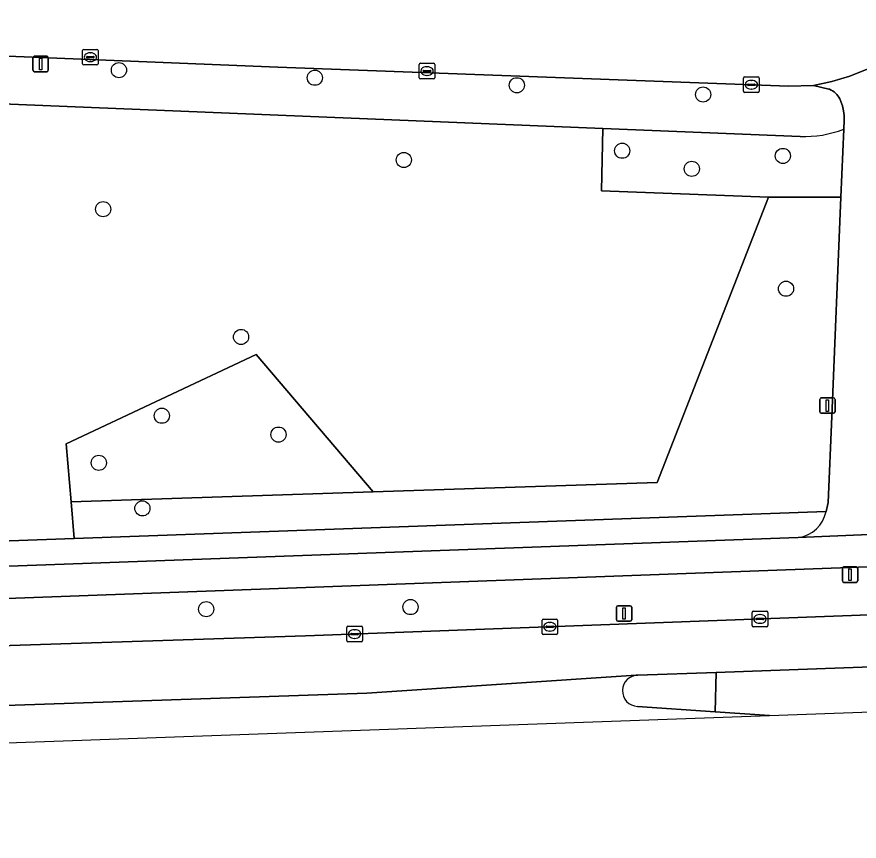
# Model space of a CAD drawing. Extents: x 161354 to 162026, y 386504 to 387460.
# Drawn here: x 161732.9 to 161787.3, y 386510.8 to 386564 of the extents above; entities that cross this region are included whole.
import ezdxf

# ---------------------------------------------------------------- set-up
doc = ezdxf.new("R2010")
doc.units = 0
for name, color, linetype in [('IMGEO_Berm_groen', 7, 'Continuous'), ('IMGEO_Boom', 7, 'Continuous'), ('IMGEO_Fietspad_gesloten', 7, 'Continuous'), ('IMGEO_Groenvoorziening', 7, 'Continuous'), ('IMGEO_Kolk', 7, 'Continuous'), ('IMGEO_Lichtmast', 7, 'Continuous'), ('IMGEO_Rijbaan_lokaal_open', 7, 'Continuous'), ('IMGEO_Rijbaan_regionaal_gesloten', 7, 'Continuous'), ('IMGEO_Verkeersbordpaal', 7, 'Continuous'), ('IMGEO_Verkeerseiland_gesloten', 7, 'Continuous'), ('IMGEO_Voetpad_open', 7, 'Continuous')]:
    doc.layers.add(name, color=color, linetype=linetype)

msp = doc.modelspace()

# ---------------------------------------------------------------- linework, layer by layer
at = {"layer": 'IMGEO_Berm_groen'}
for points in [[(161868.472, 386531.43), (161865.604, 386531.358), (161715.274, 386525.84), (161684.701, 386524.715), (161661.321, 386523.966), (161655.01, 386523.92)], [(161637.366, 386520.222), (161641.598, 386520.215), (161652.661, 386520.753), (161715.366, 386522.872), (161751.55, 386524.046), (161864.166, 386528.235)], [(161851.061, 386524.358), (161778.045, 386521.673), (161777.972, 386519.146), (161781.499, 386518.91), (161805.354, 386519.765), (161854.55, 386521.528), (161869.118, 386521.664)]]:
    msp.add_lwpolyline(points, dxfattribs=at)
at = {"layer": 'IMGEO_Boom'}
for centre in [(161739.503, 386560.556), (161752.15, 386560.063), (161765.186, 386559.578), (161777.203, 386558.98), (161771.983, 386555.354), (161782.354, 386555.018), (161757.892, 386554.756), (161776.474, 386554.185), (161738.485, 386551.579), (161782.556, 386546.446), (161747.387, 386543.335), (161742.274, 386538.251), (161749.8, 386537.033), (161738.205, 386535.21), (161741.019, 386532.272), (161745.136, 386525.764), (161758.319, 386525.903)]:
    msp.add_circle(centre, 0.489, dxfattribs=at)
at = {"layer": 'IMGEO_Fietspad_gesloten'}
msp.add_lwpolyline([(161869.092, 386533.612), (161868.285, 386533.475), (161865.068, 386533.399), (161789.978, 386530.672), (161783.347, 386530.395), (161715.21, 386527.91), (161661.25, 386525.942), (161655.098, 386525.927), (161655.01, 386523.92), (161661.321, 386523.966), (161684.701, 386524.715), (161715.274, 386525.84), (161865.604, 386531.358), (161868.472, 386531.43)], dxfattribs=at)
at = {"layer": 'IMGEO_Groenvoorziening'}
for points in [[(161748.361, 386542.205), (161755.911, 386533.339), (161774.25, 386533.949), (161781.417, 386552.367), (161770.653, 386552.767), (161770.733, 386556.787), (161679.06, 386560.549), (161674.473, 386537.581), (161697.749, 386532.631), (161697.908, 386528.919), (161715.16, 386529.543), (161726.661, 386529.959), (161726.528, 386531.441), (161729.921, 386531.658), (161730.038, 386530.081), (161736.622, 386530.319), (161736.421, 386532.691), (161736.103, 386536.448)], [(161786.101, 386552.367), (161781.417, 386552.367), (161774.25, 386533.949), (161755.911, 386533.339), (161736.421, 386532.691), (161736.622, 386530.319), (161785.139, 386532.074), (161785.279, 386532.655), (161785.502, 386538.212)], [(161755.911, 386533.339), (161748.361, 386542.205), (161736.103, 386536.448), (161736.421, 386532.691)]]:
    msp.add_lwpolyline(points, close=True, dxfattribs=at)
msp.add_lwpolyline([(161783.464, 386556.276), (161770.733, 386556.787), (161770.653, 386552.767), (161781.417, 386552.367), (161786.101, 386552.367), (161786.286, 386556.747)], dxfattribs=at)
msp.add_arc((161783.75, 386563.251), 6.981, 267.6505, 291.3005, dxfattribs=at)
at = {"layer": 'IMGEO_Kolk'}
for p, q in [((161737.234, 386561.892), (161738.086, 386561.892)), ((161737.159, 386560.966), (161737.159, 386561.818)), ((161737.418, 386561.386), (161737.418, 386561.398)), ((161737.856, 386561.349), (161737.458, 386561.349)), ((161737.461, 386561.435), (161737.859, 386561.435)), ((161737.647, 386561.672), (161737.672, 386561.672)), ((161737.902, 386561.398), (161737.902, 386561.386)), ((161738.16, 386561.818), (161738.16, 386560.966)), ((161738.086, 386560.892), (161737.234, 386560.892)), ((161737.67, 386561.112), (161737.645, 386561.112)), ((161758.886, 386560.068), (161758.886, 386560.92)), ((161758.961, 386560.994), (161759.813, 386560.994)), ((161759.887, 386560.92), (161759.887, 386560.068)), ((161759.145, 386560.488), (161759.145, 386560.5)), ((161759.583, 386560.451), (161759.185, 386560.451)), ((161759.188, 386560.537), (161759.586, 386560.537)), ((161759.374, 386560.774), (161759.399, 386560.774)), ((161759.629, 386560.5), (161759.629, 386560.488)), ((161759.813, 386559.994), (161758.961, 386559.994)), ((161759.397, 386560.214), (161759.372, 386560.214)), ((161779.817, 386559.187), (161779.817, 386560.039)), ((161779.892, 386560.113), (161780.744, 386560.113)), ((161780.305, 386559.893), (161780.33, 386559.893)), ((161780.818, 386560.039), (161780.818, 386559.187)), ((161780.076, 386559.607), (161780.076, 386559.619)), ((161780.514, 386559.57), (161780.116, 386559.57)), ((161780.119, 386559.656), (161780.517, 386559.656)), ((161780.328, 386559.333), (161780.303, 386559.333)), ((161780.56, 386559.619), (161780.56, 386559.607)), ((161780.744, 386559.113), (161779.892, 386559.113)), ((161780.371, 386524.709), (161780.371, 386525.561)), ((161780.446, 386525.635), (161781.298, 386525.635)), ((161781.372, 386525.561), (161781.372, 386524.709)), ((161766.813, 386524.204), (161766.813, 386525.056)), ((161766.888, 386525.13), (161767.74, 386525.13)), ((161767.814, 386525.056), (161767.814, 386524.204)), ((161780.63, 386525.129), (161780.63, 386525.141)), ((161781.068, 386525.092), (161780.67, 386525.092)), ((161780.673, 386525.178), (161781.071, 386525.178)), ((161780.859, 386525.415), (161780.884, 386525.415)), ((161781.114, 386525.141), (161781.114, 386525.129)), ((161754.212, 386523.738), (161754.212, 386524.59)), ((161754.287, 386524.664), (161755.139, 386524.664)), ((161754.7, 386524.444), (161754.725, 386524.444)), ((161755.213, 386524.59), (161755.213, 386523.738)), ((161767.072, 386524.624), (161767.072, 386524.636)), ((161767.51, 386524.587), (161767.112, 386524.587)), ((161767.115, 386524.673), (161767.513, 386524.673)), ((161767.301, 386524.91), (161767.326, 386524.91)), ((161767.556, 386524.636), (161767.556, 386524.624)), ((161781.298, 386524.635), (161780.446, 386524.635)), ((161780.882, 386524.855), (161780.857, 386524.855)), ((161754.471, 386524.158), (161754.471, 386524.17)), ((161754.909, 386524.121), (161754.511, 386524.121)), ((161754.514, 386524.207), (161754.912, 386524.207)), ((161754.723, 386523.884), (161754.698, 386523.884)), ((161754.955, 386524.17), (161754.955, 386524.158)), ((161767.74, 386524.13), (161766.888, 386524.13)), ((161767.324, 386524.35), (161767.299, 386524.35)), ((161755.139, 386523.664), (161754.287, 386523.664))]:
    msp.add_line(p, q, dxfattribs=at)
for points in [[(161737.234, 386561.892), (161738.086, 386561.892)], [(161737.159, 386560.966), (161737.159, 386561.818)], [(161738.16, 386561.818), (161738.16, 386560.966)], [(161738.086, 386560.892), (161737.234, 386560.892)], [(161758.886, 386560.068), (161758.886, 386560.92)], [(161758.961, 386560.994), (161759.813, 386560.994)], [(161759.887, 386560.92), (161759.887, 386560.068)], [(161759.813, 386559.994), (161758.961, 386559.994)], [(161779.817, 386559.187), (161779.817, 386560.039)], [(161779.892, 386560.113), (161780.744, 386560.113)], [(161780.818, 386560.039), (161780.818, 386559.187)], [(161780.744, 386559.113), (161779.892, 386559.113)], [(161780.371, 386524.709), (161780.371, 386525.561)], [(161780.446, 386525.635), (161781.298, 386525.635)], [(161781.372, 386525.561), (161781.372, 386524.709)], [(161766.813, 386524.204), (161766.813, 386525.056)], [(161766.888, 386525.13), (161767.74, 386525.13)], [(161767.814, 386525.056), (161767.814, 386524.204)], [(161754.212, 386523.738), (161754.212, 386524.59)], [(161754.287, 386524.664), (161755.139, 386524.664)], [(161755.213, 386524.59), (161755.213, 386523.738)], [(161781.298, 386524.635), (161780.446, 386524.635)], [(161767.74, 386524.13), (161766.888, 386524.13)], [(161755.139, 386523.664), (161754.287, 386523.664)]]:
    msp.add_lwpolyline(points, dxfattribs=at)
for centre, radius, start, end in [((161737.236, 386561.816), 0.0765, 91.552, 178.448), ((161737.236, 386561.816), 0.0765, 91.552, 178.448), ((161738.084, 386561.816), 0.0765, 1.552, 88.448), ((161738.084, 386561.816), 0.0765, 1.552, 88.448), ((161737.458, 386561.395), 0.0403, 85.8775, 175.7526), ((161737.455, 386561.385), 0.0366, 178.938, 274.7102), ((161737.859, 386561.392), 0.043, 264.8664, 352.4533), ((161737.863, 386561.397), 0.0386, 1.7309, 96.639), ((161737.236, 386560.968), 0.0765, 181.552, 268.448), ((161737.236, 386560.968), 0.0765, 181.552, 268.448), ((161738.084, 386560.968), 0.0765, 271.552, 358.448), ((161738.084, 386560.968), 0.0765, 271.552, 358.448), ((161758.963, 386560.918), 0.0765, 91.552, 178.448), ((161758.963, 386560.918), 0.0765, 91.552, 178.448), ((161759.811, 386560.918), 0.0765, 1.552, 88.448), ((161759.811, 386560.918), 0.0765, 1.552, 88.448), ((161759.185, 386560.497), 0.0403, 85.8775, 175.7526), ((161759.182, 386560.487), 0.0366, 178.938, 274.7102), ((161759.586, 386560.494), 0.043, 264.8664, 352.4533), ((161759.59, 386560.499), 0.0386, 1.7309, 96.639), ((161758.963, 386560.07), 0.0765, 181.552, 268.448), ((161758.963, 386560.07), 0.0765, 181.552, 268.448), ((161759.811, 386560.07), 0.0765, 271.552, 358.448), ((161759.811, 386560.07), 0.0765, 271.552, 358.448), ((161779.894, 386560.037), 0.0765, 91.552, 178.448), ((161779.894, 386560.037), 0.0765, 91.552, 178.448), ((161780.742, 386560.037), 0.0765, 1.552, 88.448), ((161780.742, 386560.037), 0.0765, 1.552, 88.448), ((161779.894, 386559.189), 0.0765, 181.552, 268.448), ((161779.894, 386559.189), 0.0765, 181.552, 268.448), ((161780.116, 386559.616), 0.0403, 85.8775, 175.7526), ((161780.113, 386559.606), 0.0366, 178.938, 274.7102), ((161780.517, 386559.613), 0.043, 264.8664, 352.4533), ((161780.521, 386559.618), 0.0386, 1.7309, 96.639), ((161780.742, 386559.189), 0.0765, 271.552, 358.448), ((161780.742, 386559.189), 0.0765, 271.552, 358.448), ((161780.448, 386525.559), 0.0765, 91.552, 178.448), ((161780.448, 386525.559), 0.0765, 91.552, 178.448), ((161781.296, 386525.559), 0.0765, 1.552, 88.448), ((161781.296, 386525.559), 0.0765, 1.552, 88.448), ((161766.89, 386525.054), 0.0765, 91.552, 178.448), ((161766.89, 386525.054), 0.0765, 91.552, 178.448), ((161767.738, 386525.054), 0.0765, 1.552, 88.448), ((161767.738, 386525.054), 0.0765, 1.552, 88.448), ((161780.67, 386525.138), 0.0403, 85.8775, 175.7526), ((161780.667, 386525.128), 0.0366, 178.938, 274.7102), ((161781.071, 386525.135), 0.043, 264.8664, 352.4533), ((161781.075, 386525.14), 0.0386, 1.7309, 96.639), ((161754.289, 386524.588), 0.0765, 91.552, 178.448), ((161754.289, 386524.588), 0.0765, 91.552, 178.448), ((161755.137, 386524.588), 0.0765, 1.552, 88.448), ((161755.137, 386524.588), 0.0765, 1.552, 88.448), ((161767.112, 386524.633), 0.0403, 85.8775, 175.7526), ((161767.109, 386524.623), 0.0366, 178.938, 274.7102), ((161767.513, 386524.63), 0.043, 264.8664, 352.4533), ((161767.517, 386524.635), 0.0386, 1.7309, 96.639), ((161780.448, 386524.711), 0.0765, 181.552, 268.448), ((161780.448, 386524.711), 0.0765, 181.552, 268.448), ((161781.296, 386524.711), 0.0765, 271.552, 358.448), ((161781.296, 386524.711), 0.0765, 271.552, 358.448), ((161754.511, 386524.167), 0.0403, 85.8775, 175.7526), ((161754.508, 386524.157), 0.0366, 178.938, 274.7102), ((161754.912, 386524.164), 0.043, 264.8664, 352.4533), ((161754.916, 386524.169), 0.0386, 1.7309, 96.639), ((161766.89, 386524.206), 0.0765, 181.552, 268.448), ((161766.89, 386524.206), 0.0765, 181.552, 268.448), ((161767.738, 386524.206), 0.0765, 271.552, 358.448), ((161767.738, 386524.206), 0.0765, 271.552, 358.448), ((161754.289, 386523.74), 0.0765, 181.552, 268.448), ((161754.289, 386523.74), 0.0765, 181.552, 268.448), ((161755.137, 386523.74), 0.0765, 271.552, 358.448), ((161755.137, 386523.74), 0.0765, 271.552, 358.448)]:
    msp.add_arc(centre, radius, start, end, dxfattribs=at)
for centre, major_axis, ratio, start_param, end_param in [((161737.646, 386561.392), (-0.387, 0.002), 0.722429, 4.712389, 7.853982), ((161737.671, 386561.392), (-0.39, 0.002), 0.717154, 1.570796, 4.712389), ((161759.373, 386560.494), (-0.387, 0.002), 0.722429, 4.712389, 7.853982), ((161759.398, 386560.494), (-0.39, 0.002), 0.717154, 1.570796, 4.712389), ((161780.304, 386559.613), (-0.387, 0.002), 0.722429, 4.712389, 7.853982), ((161780.329, 386559.613), (-0.39, 0.002), 0.717154, 1.570796, 4.712389), ((161780.858, 386525.135), (-0.387, 0.002), 0.722429, 4.712389, 7.853982), ((161780.883, 386525.135), (-0.39, 0.002), 0.717154, 1.570796, 4.712389), ((161754.699, 386524.164), (-0.387, 0.002), 0.722429, 4.712389, 7.853982), ((161754.724, 386524.164), (-0.39, 0.002), 0.717154, 1.570796, 4.712389), ((161767.3, 386524.63), (-0.387, 0.002), 0.722429, 4.712389, 7.853982), ((161767.325, 386524.63), (-0.39, 0.002), 0.717154, 1.570796, 4.712389)]:
    msp.add_ellipse(centre, major_axis=major_axis, ratio=ratio, start_param=start_param, end_param=end_param, dxfattribs=at)
at = {"layer": 'IMGEO_Lichtmast'}
for p, q in [((161733.953, 386560.553), (161733.953, 386561.353)), ((161733.953, 386561.353), (161733.953, 386560.553)), ((161734.053, 386561.453), (161734.843, 386561.453)), ((161734.843, 386561.453), (161734.053, 386561.453)), ((161734.943, 386561.353), (161734.943, 386560.553)), ((161734.943, 386560.553), (161734.943, 386561.353)), ((161734.843, 386560.453), (161734.053, 386560.453)), ((161734.053, 386560.453), (161734.843, 386560.453)), ((161784.731, 386538.506), (161784.731, 386539.306)), ((161784.731, 386539.306), (161784.731, 386538.506)), ((161784.831, 386539.406), (161785.621, 386539.406)), ((161785.621, 386539.406), (161784.831, 386539.406)), ((161785.721, 386539.306), (161785.721, 386538.506)), ((161785.721, 386538.506), (161785.721, 386539.306)), ((161785.621, 386538.406), (161784.831, 386538.406)), ((161784.831, 386538.406), (161785.621, 386538.406))]:
    msp.add_line(p, q, dxfattribs=at)
for points in [[(161734.373, 386561.328), (161734.523, 386561.328), (161734.523, 386560.578), (161734.373, 386560.578), (161734.373, 386561.328)], [(161785.151, 386539.281), (161785.301, 386539.281), (161785.301, 386538.531), (161785.151, 386538.531), (161785.151, 386539.281)]]:
    msp.add_lwpolyline(points, dxfattribs=at)
for centre, start, end in [((161734.053, 386561.353), 90, 180), ((161734.053, 386561.353), 90, 180), ((161734.843, 386561.353), 0, 90), ((161734.843, 386561.353), 360, 90), ((161734.053, 386560.553), 180, 270), ((161734.053, 386560.553), 180, 270), ((161734.843, 386560.553), 270, 0), ((161734.843, 386560.553), 270, 0), ((161784.831, 386539.306), 90, 180), ((161784.831, 386539.306), 90, 180), ((161785.621, 386539.306), 0, 90), ((161785.621, 386539.306), 360, 90), ((161784.831, 386538.506), 180, 270), ((161784.831, 386538.506), 180, 270), ((161785.621, 386538.506), 270, 0), ((161785.621, 386538.506), 270, 0)]:
    msp.add_arc(centre, 0.1, start, end, dxfattribs=at)
at = {"layer": 'IMGEO_Rijbaan_lokaal_open'}
msp.add_lwpolyline([(161669.958, 386563.994), (161749.766, 386560.739), (161782.705, 386559.514), (161784.324, 386559.563), (161785.513, 386559.811), (161786.674, 386560.164), (161787.8, 386560.619), (161788.881, 386561.173), (161789.907, 386561.821), (161790.022, 386561.902)], dxfattribs=at)
at = {"layer": 'IMGEO_Rijbaan_regionaal_gesloten'}
for points in [[(161862.01, 386524.361), (161868.643, 386524.056), (161868.667, 386528.437), (161864.166, 386528.235), (161751.55, 386524.046), (161715.366, 386522.872), (161652.661, 386520.753), (161641.598, 386520.215), (161637.366, 386520.222)], [(161772.996, 386521.511), (161778.045, 386521.673), (161851.061, 386524.358)], [(161772.996, 386521.511), (161772.876, 386521.518), (161755.498, 386520.356), (161637.588, 386516.334), (161618.87, 386515.699), (161618.85, 386515.7), (161613.576, 386515.516), (161609.616, 386515.365), (161604.213, 386515.175)], [(161618.85, 386515.7), (161618.87, 386515.699), (161637.588, 386516.334), (161755.498, 386520.356), (161772.876, 386521.518), (161772.996, 386521.511)], [(161555.079, 386510.796), (161558.33, 386510.912), (161781.499, 386518.91), (161777.972, 386519.146), (161772.972, 386519.496)]]:
    msp.add_lwpolyline(points, dxfattribs=at)
for centre, start, end in [((161773.008, 386520.503), 90.6578, 178.0037), ((161773.007, 386520.503), 178.0187, 268.0001)]:
    msp.add_arc(centre, 1.008, start, end, dxfattribs=at)
at = {"layer": 'IMGEO_Verkeersbordpaal'}
for p, q in [((161786.192, 386527.592), (161786.192, 386528.392)), ((161786.192, 386528.392), (161786.192, 386527.592)), ((161786.292, 386528.492), (161787.082, 386528.492)), ((161787.082, 386528.492), (161786.292, 386528.492)), ((161787.182, 386528.392), (161787.182, 386527.592)), ((161787.182, 386527.592), (161787.182, 386528.392)), ((161787.082, 386527.492), (161786.292, 386527.492)), ((161786.292, 386527.492), (161787.082, 386527.492)), ((161771.61, 386525.087), (161771.61, 386525.887)), ((161771.61, 386525.887), (161771.61, 386525.087)), ((161771.71, 386525.987), (161772.5, 386525.987)), ((161772.5, 386525.987), (161771.71, 386525.987)), ((161772.6, 386525.887), (161772.6, 386525.087)), ((161772.6, 386525.087), (161772.6, 386525.887)), ((161772.5, 386524.987), (161771.71, 386524.987)), ((161771.71, 386524.987), (161772.5, 386524.987))]:
    msp.add_line(p, q, dxfattribs=at)
for points in [[(161786.612, 386528.367), (161786.762, 386528.367), (161786.762, 386527.617), (161786.612, 386527.617), (161786.612, 386528.367)], [(161772.03, 386525.862), (161772.18, 386525.862), (161772.18, 386525.112), (161772.03, 386525.112), (161772.03, 386525.862)]]:
    msp.add_lwpolyline(points, dxfattribs=at)
for centre, start, end in [((161786.292, 386528.392), 90, 180), ((161786.292, 386528.392), 90, 180), ((161787.082, 386528.392), 0, 90), ((161787.082, 386528.392), 360, 90), ((161786.292, 386527.592), 180, 270), ((161786.292, 386527.592), 180, 270), ((161787.082, 386527.592), 270, 0), ((161787.082, 386527.592), 270, 0), ((161771.71, 386525.887), 90, 180), ((161771.71, 386525.887), 90, 180), ((161772.5, 386525.887), 0, 90), ((161772.5, 386525.887), 360, 90), ((161771.71, 386525.087), 180, 270), ((161771.71, 386525.087), 180, 270), ((161772.5, 386525.087), 270, 0), ((161772.5, 386525.087), 270, 0)]:
    msp.add_arc(centre, 0.1, start, end, dxfattribs=at)
at = {"layer": 'IMGEO_Verkeerseiland_gesloten'}
msp.add_lwpolyline([(161772.972, 386519.496), (161777.972, 386519.146), (161778.045, 386521.673), (161772.996, 386521.511)], dxfattribs=at)
for centre, start, end in [((161773.008, 386520.503), 90.6578, 178.0037), ((161773.007, 386520.503), 178.0187, 268.0001)]:
    msp.add_arc(centre, 1.008, start, end, dxfattribs=at)
at = {"layer": 'IMGEO_Voetpad_open'}
for points in [[(161749.766, 386560.739), (161669.958, 386563.994)], [(161669.755, 386560.841), (161679.06, 386560.549), (161770.733, 386556.787), (161783.464, 386556.276)], [(161786.286, 386556.747), (161786.312, 386557.316), (161786.3, 386557.628), (161786.259, 386557.937), (161786.191, 386558.241), (161786.096, 386558.538), (161786.071, 386558.605), (161786.023, 386558.71), (161785.966, 386558.81), (161785.901, 386558.904), (161785.827, 386558.992), (161785.746, 386559.074), (161785.657, 386559.147), (161785.563, 386559.213), (161785.463, 386559.27), (161785.358, 386559.317), (161785.323, 386559.331), (161784.324, 386559.563), (161782.705, 386559.514), (161749.766, 386560.739)], [(161787.8, 386560.619), (161786.674, 386560.164), (161785.513, 386559.811), (161784.324, 386559.563), (161785.323, 386559.331), (161785.358, 386559.317), (161785.463, 386559.27), (161785.563, 386559.213), (161785.657, 386559.147), (161785.746, 386559.074), (161785.827, 386558.992), (161785.901, 386558.904), (161785.966, 386558.81), (161786.023, 386558.71), (161786.071, 386558.605), (161786.096, 386558.538), (161786.191, 386558.241), (161786.259, 386557.937), (161786.3, 386557.628), (161786.312, 386557.316), (161786.286, 386556.747), (161786.101, 386552.367), (161785.502, 386538.212), (161785.279, 386532.655), (161785.139, 386532.074)], [(161783.347, 386530.395), (161789.978, 386530.672), (161789.832, 386530.693), (161789.669, 386530.732), (161789.51, 386530.784), (161789.357, 386530.851), (161789.21, 386530.931), (161789.071, 386531.024), (161788.94, 386531.128), (161788.82, 386531.245), (161788.71, 386531.371), (161788.612, 386531.507), (161788.527, 386531.65), (161788.455, 386531.801), (161788.396, 386531.958), (161788.352, 386532.119), (161788.323, 386532.284), (161788.447, 386535.429), (161789.333, 386557.982)], [(161785.139, 386532.074), (161736.622, 386530.319), (161730.038, 386530.081), (161726.661, 386529.959), (161715.16, 386529.543), (161697.908, 386528.919), (161661.167, 386527.59), (161655.144, 386527.57)], [(161655.098, 386525.927), (161661.25, 386525.942), (161715.21, 386527.91), (161783.347, 386530.395)]]:
    msp.add_lwpolyline(points, dxfattribs=at)
for centre, radius, start, end in [((161783.75, 386563.251), 6.981, 267.6505, 291.3005), ((161783.069, 386532.488), 2.111, 277.577, 348.6937), ((161783.069, 386532.488), 2.111, 277.577, 348.6937)]:
    msp.add_arc(centre, radius, start, end, dxfattribs=at)

doc.saveas('drawing.dxf')
